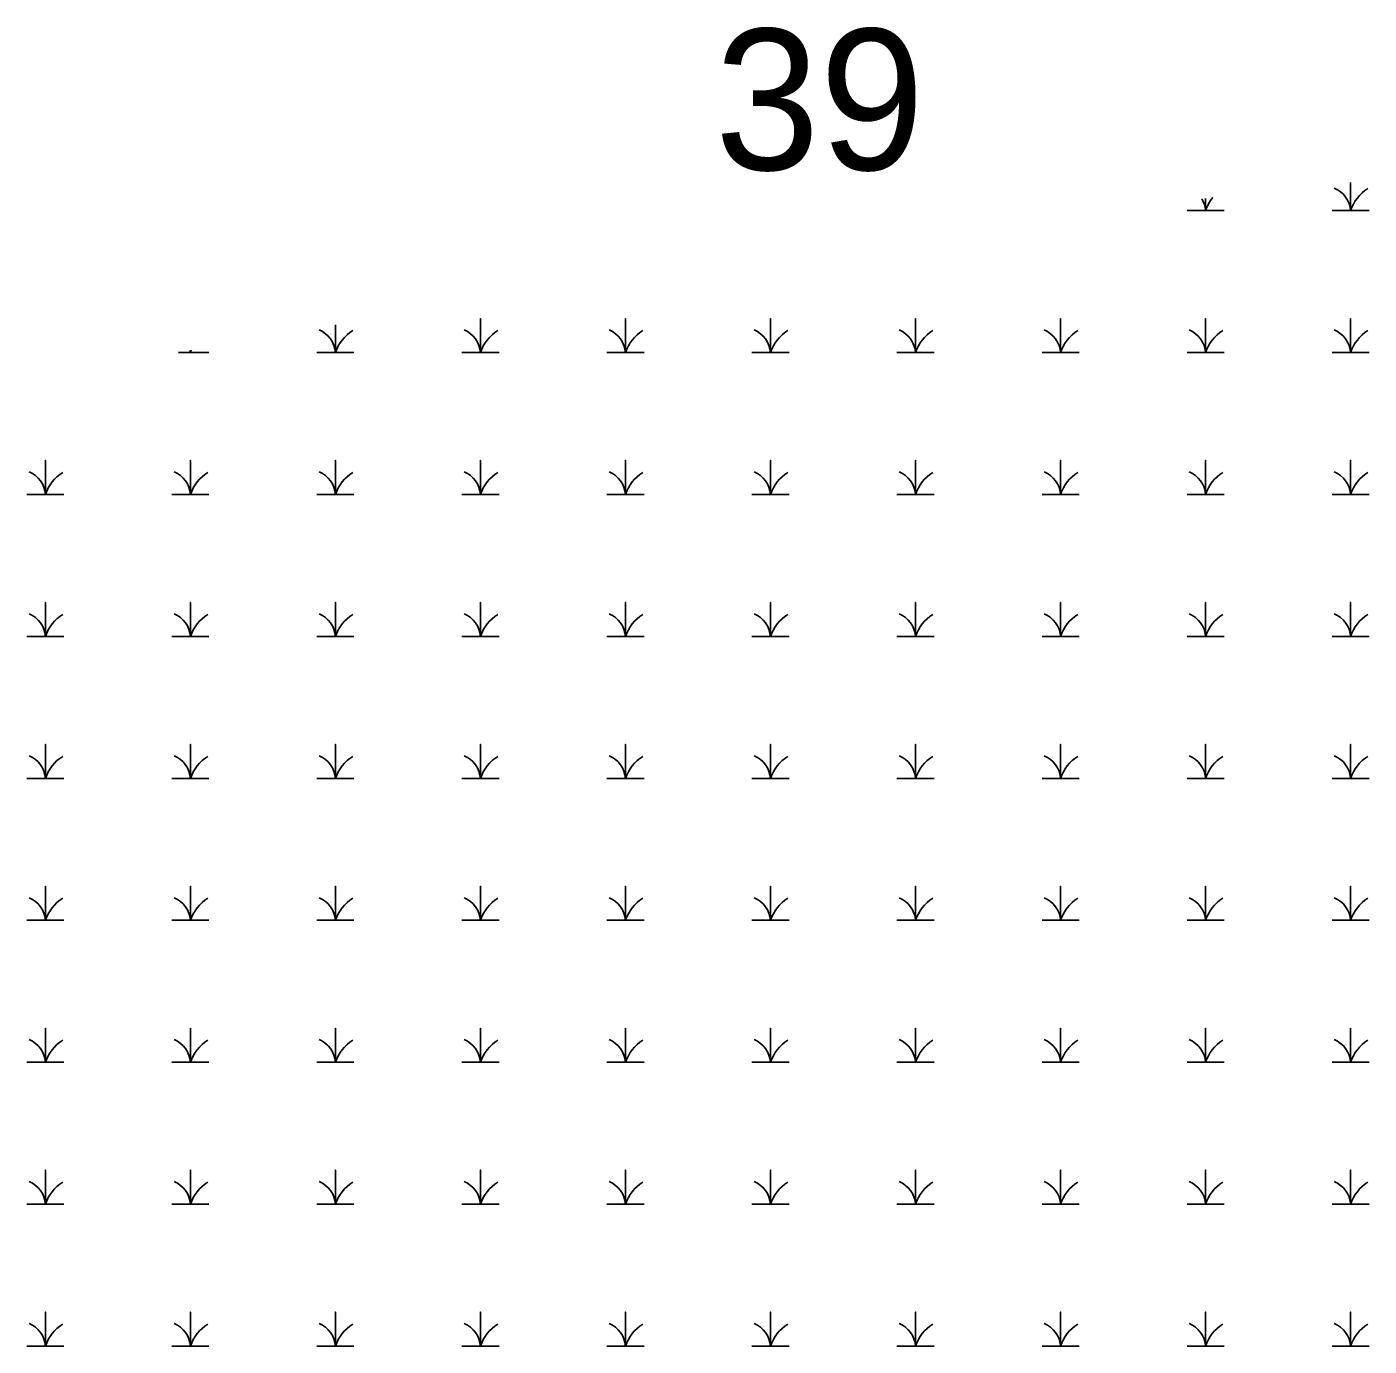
# Model space of a CAD drawing. Extents: x 2072529 to 2268796, y 436423 to 470406.
# Drawn here: x 2104810 to 2105432, y 456349 to 456960 of the extents above; entities that cross this region are included whole.
import ezdxf

# ---------------------------------------------------------------- set-up
doc = ezdxf.new("R2010")
doc.units = 0
doc.layers.add('Default', color=7, linetype='Continuous')
doc.layers.add('Exist Environmental Wetland Boundary Cogo Point CELL', color=7, linetype='Continuous')

msp = doc.modelspace()

# ---------------------------------------------------------------- linework, layer by layer
at = {"layer": 'Exist Environmental Wetland Boundary Cogo Point CELL'}
for points in [[(2105415.01, 456875.21), (2105423.61, 456875.21), (2105423.61, 456888.2)], [(2105423.61, 456888.2), (2105423.61, 456875.21), (2105432.22, 456875.21)], [(2105347.76, 456875.21), (2105356.36, 456875.21), (2105356.36, 456880.89)], [(2105356.36, 456880.89), (2105356.36, 456875.21), (2105364.97, 456875.21)], [(2105011.51, 456809.41), (2105020.11, 456809.41), (2105020.11, 456825.19), (2105020.11, 456809.41), (2105028.72, 456809.41)], [(2105078.76, 456809.41), (2105087.36, 456809.41), (2105087.36, 456825.19), (2105087.36, 456809.41), (2105095.97, 456809.41)], [(2105146.01, 456809.41), (2105154.61, 456809.41), (2105154.61, 456825.19), (2105154.61, 456809.41), (2105163.22, 456809.41)], [(2105213.26, 456809.41), (2105221.86, 456809.41), (2105221.86, 456825.19), (2105221.86, 456809.41), (2105230.47, 456809.41)], [(2105280.51, 456809.41), (2105289.11, 456809.41), (2105289.11, 456825.19), (2105289.11, 456809.41), (2105297.72, 456809.41)], [(2105347.76, 456809.41), (2105356.36, 456809.41), (2105356.36, 456825.19), (2105356.36, 456809.41), (2105364.97, 456809.41)], [(2105415.01, 456809.41), (2105423.61, 456809.41), (2105423.61, 456825.19), (2105423.61, 456809.41), (2105432.22, 456809.41)], [(2104944.26, 456809.41), (2104952.86, 456809.41), (2104952.86, 456822.29)], [(2104952.86, 456822.29), (2104952.86, 456809.41), (2104961.47, 456809.41)], [(2104880.14, 456809.41), (2104885.61, 456809.41), (2104885.61, 456810.38)], [(2104885.61, 456810.38), (2104885.61, 456809.41), (2104894.22, 456809.41)], [(2104809.76, 456743.61), (2104818.36, 456743.61), (2104818.36, 456759.39), (2104818.36, 456743.61), (2104826.97, 456743.61)], [(2104877.01, 456743.61), (2104885.61, 456743.61), (2104885.61, 456759.39), (2104885.61, 456743.61), (2104894.22, 456743.61)], [(2104944.26, 456743.61), (2104952.86, 456743.61), (2104952.86, 456759.39), (2104952.86, 456743.61), (2104961.47, 456743.61)], [(2105011.51, 456743.61), (2105020.11, 456743.61), (2105020.11, 456759.39), (2105020.11, 456743.61), (2105028.72, 456743.61)], [(2105078.76, 456743.61), (2105087.36, 456743.61), (2105087.36, 456759.39), (2105087.36, 456743.61), (2105095.97, 456743.61)], [(2105146.01, 456743.61), (2105154.61, 456743.61), (2105154.61, 456759.39), (2105154.61, 456743.61), (2105163.22, 456743.61)], [(2105213.26, 456743.61), (2105221.86, 456743.61), (2105221.86, 456759.39), (2105221.86, 456743.61), (2105230.47, 456743.61)], [(2105280.51, 456743.61), (2105289.11, 456743.61), (2105289.11, 456759.39), (2105289.11, 456743.61), (2105297.72, 456743.61)], [(2105347.76, 456743.61), (2105356.36, 456743.61), (2105356.36, 456759.39), (2105356.36, 456743.61), (2105364.97, 456743.61)], [(2105415.01, 456743.61), (2105423.61, 456743.61), (2105423.61, 456759.39), (2105423.61, 456743.61), (2105432.22, 456743.61)], [(2104809.76, 456677.81), (2104818.36, 456677.81), (2104818.36, 456693.59), (2104818.36, 456677.81), (2104826.97, 456677.81)], [(2104877.01, 456677.81), (2104885.61, 456677.81), (2104885.61, 456693.59), (2104885.61, 456677.81), (2104894.22, 456677.81)], [(2104944.26, 456677.81), (2104952.86, 456677.81), (2104952.86, 456693.59), (2104952.86, 456677.81), (2104961.47, 456677.81)], [(2105011.51, 456677.81), (2105020.11, 456677.81), (2105020.11, 456693.59), (2105020.11, 456677.81), (2105028.72, 456677.81)], [(2105078.76, 456677.81), (2105087.36, 456677.81), (2105087.36, 456693.59), (2105087.36, 456677.81), (2105095.97, 456677.81)], [(2105146.01, 456677.81), (2105154.61, 456677.81), (2105154.61, 456693.59), (2105154.61, 456677.81), (2105163.22, 456677.81)], [(2105213.26, 456677.81), (2105221.86, 456677.81), (2105221.86, 456693.59), (2105221.86, 456677.81), (2105230.47, 456677.81)], [(2105280.51, 456677.81), (2105289.11, 456677.81), (2105289.11, 456693.59), (2105289.11, 456677.81), (2105297.72, 456677.81)], [(2105347.76, 456677.81), (2105356.36, 456677.81), (2105356.36, 456693.59), (2105356.36, 456677.81), (2105364.97, 456677.81)], [(2105415.01, 456677.81), (2105423.61, 456677.81), (2105423.61, 456693.59), (2105423.61, 456677.81), (2105432.22, 456677.81)], [(2104809.76, 456612.01), (2104818.36, 456612.01), (2104818.36, 456627.79), (2104818.36, 456612.01), (2104826.97, 456612.01)], [(2104877.01, 456612.01), (2104885.61, 456612.01), (2104885.61, 456627.79), (2104885.61, 456612.01), (2104894.22, 456612.01)], [(2104944.26, 456612.01), (2104952.86, 456612.01), (2104952.86, 456627.79), (2104952.86, 456612.01), (2104961.47, 456612.01)], [(2105011.51, 456612.01), (2105020.11, 456612.01), (2105020.11, 456627.79), (2105020.11, 456612.01), (2105028.72, 456612.01)], [(2105078.76, 456612.01), (2105087.36, 456612.01), (2105087.36, 456627.79), (2105087.36, 456612.01), (2105095.97, 456612.01)], [(2105146.01, 456612.01), (2105154.61, 456612.01), (2105154.61, 456627.79), (2105154.61, 456612.01), (2105163.22, 456612.01)], [(2105213.26, 456612.01), (2105221.86, 456612.01), (2105221.86, 456627.79), (2105221.86, 456612.01), (2105230.47, 456612.01)], [(2105280.51, 456612.01), (2105289.11, 456612.01), (2105289.11, 456627.79), (2105289.11, 456612.01), (2105297.72, 456612.01)], [(2105347.76, 456612.01), (2105356.36, 456612.01), (2105356.36, 456627.79), (2105356.36, 456612.01), (2105364.97, 456612.01)], [(2105415.01, 456612.01), (2105423.61, 456612.01), (2105423.61, 456627.79), (2105423.61, 456612.01), (2105432.22, 456612.01)], [(2104809.76, 456546.21), (2104818.36, 456546.21), (2104818.36, 456561.99), (2104818.36, 456546.21), (2104826.97, 456546.21)], [(2104877.01, 456546.21), (2104885.61, 456546.21), (2104885.61, 456561.99), (2104885.61, 456546.21), (2104894.22, 456546.21)], [(2104944.26, 456546.21), (2104952.86, 456546.21), (2104952.86, 456561.99), (2104952.86, 456546.21), (2104961.47, 456546.21)], [(2105011.51, 456546.21), (2105020.11, 456546.21), (2105020.11, 456561.99), (2105020.11, 456546.21), (2105028.72, 456546.21)], [(2105078.76, 456546.21), (2105087.36, 456546.21), (2105087.36, 456561.99), (2105087.36, 456546.21), (2105095.97, 456546.21)], [(2105146.01, 456546.21), (2105154.61, 456546.21), (2105154.61, 456561.99), (2105154.61, 456546.21), (2105163.22, 456546.21)], [(2105213.26, 456546.21), (2105221.86, 456546.21), (2105221.86, 456561.99), (2105221.86, 456546.21), (2105230.47, 456546.21)], [(2105280.51, 456546.21), (2105289.11, 456546.21), (2105289.11, 456561.99), (2105289.11, 456546.21), (2105297.72, 456546.21)], [(2105347.76, 456546.21), (2105356.36, 456546.21), (2105356.36, 456561.99), (2105356.36, 456546.21), (2105364.97, 456546.21)], [(2105415.01, 456546.21), (2105423.61, 456546.21), (2105423.61, 456561.99), (2105423.61, 456546.21), (2105432.22, 456546.21)], [(2104809.76, 456480.41), (2104818.36, 456480.41), (2104818.36, 456496.19), (2104818.36, 456480.41), (2104826.97, 456480.41)], [(2104877.01, 456480.41), (2104885.61, 456480.41), (2104885.61, 456496.19), (2104885.61, 456480.41), (2104894.22, 456480.41)], [(2104944.26, 456480.41), (2104952.86, 456480.41), (2104952.86, 456496.19), (2104952.86, 456480.41), (2104961.47, 456480.41)], [(2105011.51, 456480.41), (2105020.11, 456480.41), (2105020.11, 456496.19), (2105020.11, 456480.41), (2105028.72, 456480.41)], [(2105078.76, 456480.41), (2105087.36, 456480.41), (2105087.36, 456496.19), (2105087.36, 456480.41), (2105095.97, 456480.41)], [(2105146.01, 456480.41), (2105154.61, 456480.41), (2105154.61, 456496.19), (2105154.61, 456480.41), (2105163.22, 456480.41)], [(2105213.26, 456480.41), (2105221.86, 456480.41), (2105221.86, 456496.19), (2105221.86, 456480.41), (2105230.47, 456480.41)], [(2105280.51, 456480.41), (2105289.11, 456480.41), (2105289.11, 456496.19), (2105289.11, 456480.41), (2105297.72, 456480.41)], [(2105347.76, 456480.41), (2105356.36, 456480.41), (2105356.36, 456496.19), (2105356.36, 456480.41), (2105364.97, 456480.41)], [(2105415.01, 456480.41), (2105423.61, 456480.41), (2105423.61, 456496.19), (2105423.61, 456480.41), (2105432.22, 456480.41)], [(2104809.76, 456414.61), (2104818.36, 456414.61), (2104818.36, 456430.39), (2104818.36, 456414.61), (2104826.97, 456414.61)], [(2104877.01, 456414.61), (2104885.61, 456414.61), (2104885.61, 456430.39), (2104885.61, 456414.61), (2104894.22, 456414.61)], [(2104944.26, 456414.61), (2104952.86, 456414.61), (2104952.86, 456430.39), (2104952.86, 456414.61), (2104961.47, 456414.61)], [(2105011.51, 456414.61), (2105020.11, 456414.61), (2105020.11, 456430.39), (2105020.11, 456414.61), (2105028.72, 456414.61)], [(2105078.76, 456414.61), (2105087.36, 456414.61), (2105087.36, 456430.39), (2105087.36, 456414.61), (2105095.97, 456414.61)], [(2105146.01, 456414.61), (2105154.61, 456414.61), (2105154.61, 456430.39), (2105154.61, 456414.61), (2105163.22, 456414.61)], [(2105213.26, 456414.61), (2105221.86, 456414.61), (2105221.86, 456430.39), (2105221.86, 456414.61), (2105230.47, 456414.61)], [(2105280.51, 456414.61), (2105289.11, 456414.61), (2105289.11, 456430.39), (2105289.11, 456414.61), (2105297.72, 456414.61)], [(2105347.76, 456414.61), (2105356.36, 456414.61), (2105356.36, 456430.39), (2105356.36, 456414.61), (2105364.97, 456414.61)], [(2105415.01, 456414.61), (2105423.61, 456414.61), (2105423.61, 456430.39), (2105423.61, 456414.61), (2105432.22, 456414.61)], [(2104809.76, 456348.81), (2104818.36, 456348.81), (2104818.36, 456364.59), (2104818.36, 456348.81), (2104826.97, 456348.81)], [(2104877.01, 456348.81), (2104885.61, 456348.81), (2104885.61, 456364.59), (2104885.61, 456348.81), (2104894.22, 456348.81)], [(2104944.26, 456348.81), (2104952.86, 456348.81), (2104952.86, 456364.59), (2104952.86, 456348.81), (2104961.47, 456348.81)], [(2105011.51, 456348.81), (2105020.11, 456348.81), (2105020.11, 456364.59), (2105020.11, 456348.81), (2105028.72, 456348.81)], [(2105078.76, 456348.81), (2105087.36, 456348.81), (2105087.36, 456364.59), (2105087.36, 456348.81), (2105095.97, 456348.81)], [(2105146.01, 456348.81), (2105154.61, 456348.81), (2105154.61, 456364.59), (2105154.61, 456348.81), (2105163.22, 456348.81)], [(2105213.26, 456348.81), (2105221.86, 456348.81), (2105221.86, 456364.59), (2105221.86, 456348.81), (2105230.47, 456348.81)], [(2105280.51, 456348.81), (2105289.11, 456348.81), (2105289.11, 456364.59), (2105289.11, 456348.81), (2105297.72, 456348.81)], [(2105347.76, 456348.81), (2105356.36, 456348.81), (2105356.36, 456364.59), (2105356.36, 456348.81), (2105364.97, 456348.81)], [(2105415.01, 456348.81), (2105423.61, 456348.81), (2105423.61, 456364.59), (2105423.61, 456348.81), (2105432.22, 456348.81)]]:
    msp.add_lwpolyline(points, dxfattribs=at)
for centre, radius, start, end in [((2105344.1, 456874.32), 12.3, 4.14034, 31.24519), ((2105374.61, 456869.15), 19.22, 140.93156, 161.62219), ((2105411.35, 456874.32), 12.3, 4.14034, 67.53497), ((2105441.86, 456869.15), 19.22, 122.12745, 161.62219), ((2104940.6, 456808.52), 12.3, 4.14034, 67.53497), ((2104971.11, 456803.35), 19.22, 122.12745, 161.62219), ((2105007.85, 456808.52), 12.3, 4.14034, 67.53497), ((2105038.36, 456803.35), 19.22, 122.12745, 161.62219), ((2105075.1, 456808.52), 12.3, 4.14034, 67.53497), ((2105105.61, 456803.35), 19.22, 122.12745, 161.62219), ((2105142.35, 456808.52), 12.3, 4.14034, 67.53497), ((2105172.86, 456803.35), 19.22, 122.12745, 161.62219), ((2105209.6, 456808.52), 12.3, 4.14034, 67.53497), ((2105240.11, 456803.35), 19.22, 122.12745, 161.62219), ((2105276.85, 456808.52), 12.3, 4.14034, 67.53497), ((2105307.36, 456803.35), 19.22, 122.12745, 161.62219), ((2105344.1, 456808.52), 12.3, 4.14034, 67.53497), ((2105374.61, 456803.35), 19.22, 122.12745, 161.62219), ((2105411.35, 456808.52), 12.3, 4.14034, 67.53497), ((2105441.86, 456803.35), 19.22, 122.12745, 161.62219), ((2104873.35, 456808.52), 12.3, 4.14034, 8.63872), ((2104903.86, 456803.35), 19.22, 158.3013, 161.62219), ((2104806.1, 456742.72), 12.3, 4.14034, 67.53497), ((2104836.61, 456737.55), 19.22, 122.12745, 161.62219), ((2104873.35, 456742.72), 12.3, 4.14034, 67.53497), ((2104903.86, 456737.55), 19.22, 122.12745, 161.62219), ((2104940.6, 456742.72), 12.3, 4.14034, 67.53497), ((2104971.11, 456737.55), 19.22, 122.12745, 161.62219), ((2105007.85, 456742.72), 12.3, 4.14034, 67.53497), ((2105038.36, 456737.55), 19.22, 122.12745, 161.62219), ((2105075.1, 456742.72), 12.3, 4.14034, 67.53497), ((2105105.61, 456737.55), 19.22, 122.12745, 161.62219), ((2105142.35, 456742.72), 12.3, 4.14034, 67.53497), ((2105172.86, 456737.55), 19.22, 122.12745, 161.62219), ((2105209.6, 456742.72), 12.3, 4.14034, 67.53497), ((2105240.11, 456737.55), 19.22, 122.12745, 161.62219), ((2105276.85, 456742.72), 12.3, 4.14034, 67.53497), ((2105307.36, 456737.55), 19.22, 122.12745, 161.62219), ((2105344.1, 456742.72), 12.3, 4.14034, 67.53497), ((2105374.61, 456737.55), 19.22, 122.12745, 161.62219), ((2105411.35, 456742.72), 12.3, 4.14034, 67.53497), ((2105441.86, 456737.55), 19.22, 122.12745, 161.62219), ((2104806.1, 456676.92), 12.3, 4.14034, 67.53497), ((2104836.61, 456671.75), 19.22, 122.12745, 161.62219), ((2104873.35, 456676.92), 12.3, 4.14034, 67.53497), ((2104903.86, 456671.75), 19.22, 122.12745, 161.62219), ((2104940.6, 456676.92), 12.3, 4.14034, 67.53497), ((2104971.11, 456671.75), 19.22, 122.12745, 161.62219), ((2105007.85, 456676.92), 12.3, 4.14034, 67.53497), ((2105038.36, 456671.75), 19.22, 122.12745, 161.62219), ((2105075.1, 456676.92), 12.3, 4.14034, 67.53497), ((2105105.61, 456671.75), 19.22, 122.12745, 161.62219), ((2105142.35, 456676.92), 12.3, 4.14034, 67.53497), ((2105172.86, 456671.75), 19.22, 122.12745, 161.62219), ((2105209.6, 456676.92), 12.3, 4.14034, 67.53497), ((2105240.11, 456671.75), 19.22, 122.12745, 161.62219), ((2105276.85, 456676.92), 12.3, 4.14034, 67.53497), ((2105307.36, 456671.75), 19.22, 122.12745, 161.62219), ((2105344.1, 456676.92), 12.3, 4.14034, 67.53497), ((2105374.61, 456671.75), 19.22, 122.12745, 161.62219), ((2105411.35, 456676.92), 12.3, 4.14034, 67.53497), ((2105441.86, 456671.75), 19.22, 122.12745, 161.62219), ((2104806.1, 456611.12), 12.3, 4.14034, 67.53497), ((2104836.61, 456605.95), 19.22, 122.12745, 161.62219), ((2104873.35, 456611.12), 12.3, 4.14034, 67.53497), ((2104903.86, 456605.95), 19.22, 122.12745, 161.62219), ((2104940.6, 456611.12), 12.3, 4.14034, 67.53497), ((2104971.11, 456605.95), 19.22, 122.12745, 161.62219), ((2105007.85, 456611.12), 12.3, 4.14034, 67.53497), ((2105038.36, 456605.95), 19.22, 122.12745, 161.62219), ((2105075.1, 456611.12), 12.3, 4.14034, 67.53497), ((2105105.61, 456605.95), 19.22, 122.12745, 161.62219), ((2105142.35, 456611.12), 12.3, 4.14034, 67.53497), ((2105172.86, 456605.95), 19.22, 122.12745, 161.62219), ((2105209.6, 456611.12), 12.3, 4.14034, 67.53497), ((2105240.11, 456605.95), 19.22, 122.12745, 161.62219), ((2105276.85, 456611.12), 12.3, 4.14034, 67.53497), ((2105307.36, 456605.95), 19.22, 122.12745, 161.62219), ((2105344.1, 456611.12), 12.3, 4.14034, 67.53497), ((2105374.61, 456605.95), 19.22, 122.12745, 161.62219), ((2105411.35, 456611.12), 12.3, 4.14034, 67.53497), ((2105441.86, 456605.95), 19.22, 122.12745, 161.62219), ((2104806.1, 456545.32), 12.3, 4.14034, 67.53497), ((2104836.61, 456540.15), 19.22, 122.12745, 161.62219), ((2104873.35, 456545.32), 12.3, 4.14034, 67.53497), ((2104903.86, 456540.15), 19.22, 122.12745, 161.62219), ((2104940.6, 456545.32), 12.3, 4.14034, 67.53497), ((2104971.11, 456540.15), 19.22, 122.12745, 161.62219), ((2105007.85, 456545.32), 12.3, 4.14034, 67.53497), ((2105038.36, 456540.15), 19.22, 122.12745, 161.62219), ((2105075.1, 456545.32), 12.3, 4.14034, 67.53497), ((2105105.61, 456540.15), 19.22, 122.12745, 161.62219), ((2105142.35, 456545.32), 12.3, 4.14034, 67.53497), ((2105172.86, 456540.15), 19.22, 122.12745, 161.62219), ((2105209.6, 456545.32), 12.3, 4.14034, 67.53497), ((2105240.11, 456540.15), 19.22, 122.12745, 161.62219), ((2105276.85, 456545.32), 12.3, 4.14034, 67.53497), ((2105307.36, 456540.15), 19.22, 122.12745, 161.62219), ((2105344.1, 456545.32), 12.3, 4.14034, 67.53497), ((2105374.61, 456540.15), 19.22, 122.12745, 161.62219), ((2105411.35, 456545.32), 12.3, 4.14034, 67.53497), ((2105441.86, 456540.15), 19.22, 122.12745, 161.62219), ((2104806.1, 456479.52), 12.3, 4.14034, 67.53497), ((2104836.61, 456474.35), 19.22, 122.12745, 161.62219), ((2104873.35, 456479.52), 12.3, 4.14034, 67.53497), ((2104903.86, 456474.35), 19.22, 122.12745, 161.62219), ((2104940.6, 456479.52), 12.3, 4.14034, 67.53497), ((2104971.11, 456474.35), 19.22, 122.12745, 161.62219), ((2105007.85, 456479.52), 12.3, 4.14034, 67.53497), ((2105038.36, 456474.35), 19.22, 122.12745, 161.62219), ((2105075.1, 456479.52), 12.3, 4.14034, 67.53497), ((2105105.61, 456474.35), 19.22, 122.12745, 161.62219), ((2105142.35, 456479.52), 12.3, 4.14034, 67.53497), ((2105172.86, 456474.35), 19.22, 122.12745, 161.62219), ((2105209.6, 456479.52), 12.3, 4.14034, 67.53497), ((2105240.11, 456474.35), 19.22, 122.12745, 161.62219), ((2105276.85, 456479.52), 12.3, 4.14034, 67.53497), ((2105307.36, 456474.35), 19.22, 122.12745, 161.62219), ((2105344.1, 456479.52), 12.3, 4.14034, 67.53497), ((2105374.61, 456474.35), 19.22, 122.12745, 161.62219), ((2105411.35, 456479.52), 12.3, 4.14034, 67.53497), ((2105441.86, 456474.35), 19.22, 122.12745, 161.62219), ((2104806.1, 456413.72), 12.3, 4.14034, 67.53497), ((2104836.61, 456408.55), 19.22, 122.12745, 161.62219), ((2104873.35, 456413.72), 12.3, 4.14034, 67.53497), ((2104903.86, 456408.55), 19.22, 122.12745, 161.62219), ((2104940.6, 456413.72), 12.3, 4.14034, 67.53497), ((2104971.11, 456408.55), 19.22, 122.12745, 161.62219), ((2105007.85, 456413.72), 12.3, 4.14034, 67.53497), ((2105038.36, 456408.55), 19.22, 122.12745, 161.62219), ((2105075.1, 456413.72), 12.3, 4.14034, 67.53497), ((2105105.61, 456408.55), 19.22, 122.12745, 161.62219), ((2105142.35, 456413.72), 12.3, 4.14034, 67.53497), ((2105172.86, 456408.55), 19.22, 122.12745, 161.62219), ((2105209.6, 456413.72), 12.3, 4.14034, 67.53497), ((2105240.11, 456408.55), 19.22, 122.12745, 161.62219), ((2105276.85, 456413.72), 12.3, 4.14034, 67.53497), ((2105307.36, 456408.55), 19.22, 122.12745, 161.62219), ((2105344.1, 456413.72), 12.3, 4.14034, 67.53497), ((2105374.61, 456408.55), 19.22, 122.12745, 161.62219), ((2105411.35, 456413.72), 12.3, 4.14034, 67.53497), ((2105441.86, 456408.55), 19.22, 122.12745, 161.62219), ((2104806.1, 456347.92), 12.3, 4.14034, 67.53497), ((2104836.61, 456342.75), 19.22, 122.12745, 161.62219), ((2104873.35, 456347.92), 12.3, 4.14034, 67.53497), ((2104903.86, 456342.75), 19.22, 122.12745, 161.62219), ((2104940.6, 456347.92), 12.3, 4.14034, 67.53497), ((2104971.11, 456342.75), 19.22, 122.12745, 161.62219), ((2105007.85, 456347.92), 12.3, 4.14034, 67.53497), ((2105038.36, 456342.75), 19.22, 122.12745, 161.62219), ((2105075.1, 456347.92), 12.3, 4.14034, 67.53497), ((2105105.61, 456342.75), 19.22, 122.12745, 161.62219), ((2105142.35, 456347.92), 12.3, 4.14034, 67.53497), ((2105172.86, 456342.75), 19.22, 122.12745, 161.62219), ((2105209.6, 456347.92), 12.3, 4.14034, 67.53497), ((2105240.11, 456342.75), 19.22, 122.12745, 161.62219), ((2105276.85, 456347.92), 12.3, 4.14034, 67.53497), ((2105307.36, 456342.75), 19.22, 122.12745, 161.62219), ((2105344.1, 456347.92), 12.3, 4.14034, 67.53497), ((2105374.61, 456342.75), 19.22, 122.12745, 161.62219), ((2105411.35, 456347.92), 12.3, 4.14034, 67.53497), ((2105441.86, 456342.75), 19.22, 122.12745, 161.62219)]:
    msp.add_arc(centre, radius, start, end, dxfattribs=at)

# ---------------------------------------------------------------- texts
at = {"layer": 'Default'}
msp.add_text('39', height=65.34, dxfattribs=at).set_placement((2105128.8, 456894.09))

doc.saveas('drawing.dxf')
